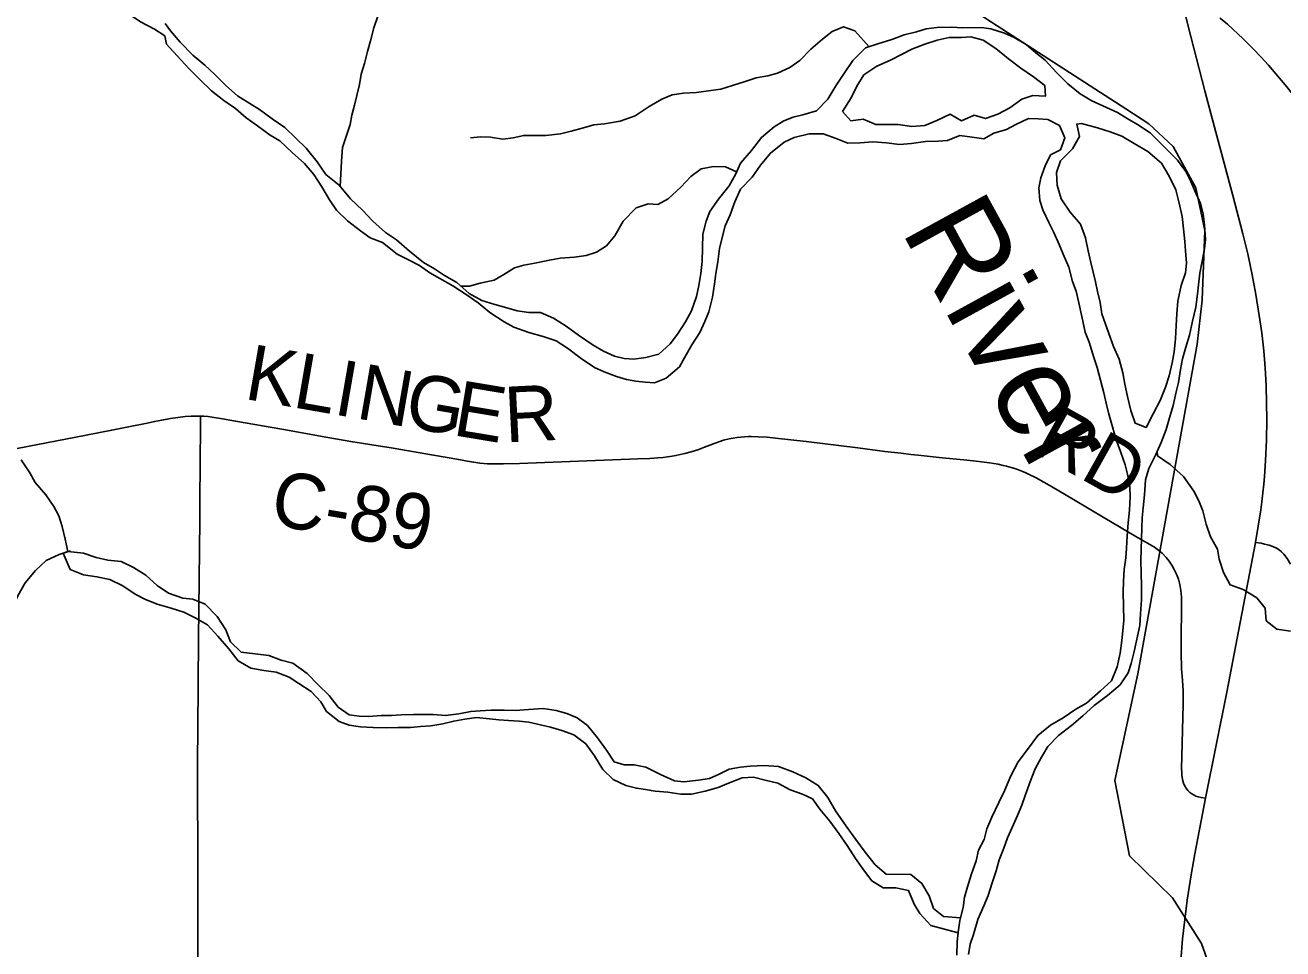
# Model space of a CAD drawing. Extents: x -87 to 2145, y -2128 to 440.
# Drawn here: x -2.08 to 31.85, y -1155.99 to -1131.09 of the extents above; entities that cross this region are included whole.
import ezdxf

# ---------------------------------------------------------------- set-up
doc = ezdxf.new("R2010")
doc.units = 0
for name, color, linetype in [('GM_X_County_Road', 7, 'Continuous'), ('GM_X_County_Road_Text', 7, 'Continuous'), ('GM_X_Major_River', 7, 'Continuous'), ('GM_X_Major_River_Text', 7, 'Continuous'), ('GM_X_Minor_River', 7, 'Continuous'), ('GM_X_Rail_Line', 7, 'Continuous'), ('GM_X_State_Route', 7, 'Continuous')]:
    doc.layers.add(name, color=color, linetype=linetype)

msp = doc.modelspace()

# ---------------------------------------------------------------- linework, layer by layer
at = {"layer": 'GM_X_County_Road'}
for points in [[(32.759, -1135.307), (32.725, -1134.93), (32.694, -1134.613), (32.664, -1134.375), (32.628, -1134.13), (32.58, -1133.887), (32.53, -1133.695), (32.483, -1133.554), (32.426, -1133.415), (32.365, -1133.297), (32.294, -1133.184), (32.178, -1133.024), (31.963, -1132.753), (31.761, -1132.516), (31.462, -1132.167), (31.256, -1131.938), (31.064, -1131.737), (30.781, -1131.454), (30.36, -1131.063), (30.17, -1130.903), (30.15, -1130.888)], [(2.647, -1141.629), (2.531, -1141.627), (2.397, -1141.627), (2.233, -1141.64), (2.035, -1141.662), (1.84, -1141.691), (1.604, -1141.734), (1.411, -1141.774), (1.211, -1141.815), (0.702, -1141.918), (0.255, -1142.003), (-0.758, -1142.204), (-1.978, -1142.441), (-3.266, -1142.688), (-3.798, -1142.789), (-4.538, -1142.936), (-6.354, -1143.299), (-7.205, -1143.476), (-7.75, -1143.592), (-8.248, -1143.699), (-9.314, -1143.898)], [(2.587, -1163.297), (2.59, -1163.119), (2.566, -1161.09), (2.572, -1160.335), (2.578, -1159.417), (2.578, -1158.317), (2.576, -1156.235), (2.572, -1153.824), (2.574, -1152.971), (2.571, -1152.102), (2.566, -1150.924), (2.574, -1150.072), (2.593, -1147.632), (2.629, -1144.434), (2.63, -1144.327), (2.626, -1144.289), (2.628, -1143.668), (2.638, -1143.143), (2.647, -1141.629)], [(2.647, -1141.629), (2.735, -1141.632), (2.851, -1141.641), (2.96, -1141.657), (3.244, -1141.703), (3.596, -1141.763), (4.846, -1141.981), (6.084, -1142.203), (6.756, -1142.324), (6.988, -1142.357), (7.267, -1142.4), (7.795, -1142.486), (8.938, -1142.682), (9.616, -1142.801), (9.842, -1142.84), (10.021, -1142.87), (10.184, -1142.893), (10.394, -1142.91), (10.53, -1142.915), (10.684, -1142.914), (10.826, -1142.915), (11.252, -1142.901), (14.446, -1142.783), (14.77, -1142.771), (14.985, -1142.757), (15.136, -1142.744), (15.248, -1142.73), (15.374, -1142.71), (15.476, -1142.693), (15.717, -1142.639), (15.892, -1142.592), (16.065, -1142.536), (16.25, -1142.467), (16.536, -1142.357), (16.761, -1142.278), (16.912, -1142.242), (17.02, -1142.224), (17.121, -1142.207), (17.232, -1142.193), (17.331, -1142.185), (17.433, -1142.18), (17.51, -1142.179), (17.7, -1142.184), (17.938, -1142.199), (18.16, -1142.22), (18.99, -1142.31), (20.386, -1142.486), (21.117, -1142.578), (21.377, -1142.609), (21.556, -1142.63), (21.816, -1142.66), (22.012, -1142.681), (22.665, -1142.749), (23.243, -1142.808), (23.582, -1142.844), (23.934, -1142.887), (24.176, -1142.927), (24.303, -1142.955), (24.398, -1142.975), (24.518, -1143.009), (24.621, -1143.041), (24.717, -1143.075), (24.814, -1143.111), (24.917, -1143.156), (24.994, -1143.191), (25.197, -1143.295), (25.611, -1143.528), (26.203, -1143.88), (27.048, -1144.382), (27.885, -1144.87), (28.387, -1145.163), (28.511, -1145.251), (28.596, -1145.324), (28.708, -1145.44), (28.789, -1145.541), (28.861, -1145.647), (28.925, -1145.76), (28.985, -1145.891), (29.034, -1146.028), (29.07, -1146.169), (29.098, -1146.328), (29.115, -1146.506), (29.122, -1146.717), (29.11, -1147.717), (29.11, -1147.996), (29.12, -1148.44), (29.142, -1148.747), (29.161, -1149.045), (29.166, -1149.215), (29.165, -1149.404), (29.122, -1151.141), (29.123, -1151.218), (29.128, -1151.308), (29.146, -1151.424), (29.173, -1151.522), (29.198, -1151.585), (29.24, -1151.659), (29.292, -1151.727), (29.341, -1151.775), (29.396, -1151.817), (29.456, -1151.851), (29.504, -1151.874), (29.565, -1151.895), (29.651, -1151.914), (29.768, -1151.934)], [(31.118, -1145.032), (31.267, -1145.056), (31.362, -1145.078), (31.481, -1145.108), (31.585, -1145.143), (31.686, -1145.191), (31.755, -1145.233), (31.818, -1145.284), (31.88, -1145.352), (31.972, -1145.471), (32.063, -1145.616)]]:
    msp.add_lwpolyline(points, dxfattribs=at)
at = {"layer": 'GM_X_Major_River'}
for points in [[(-2.328, -1129.062), (-2.006, -1129.194), (-1.655, -1129.336), (-1.284, -1129.488), (-0.923, -1129.63), (-0.622, -1129.782), (-0.291, -1130.015), (-0.01, -1130.197), (0.351, -1130.48), (0.672, -1130.753), (1.033, -1130.996), (1.404, -1131.198), (1.685, -1131.371)], [(29.706, -1136.175), (29.632, -1135.891), (29.478, -1135.555), (29.373, -1135.301), (29.238, -1135.036), (29.014, -1134.729), (28.689, -1134.399), (28.276, -1133.987), (27.928, -1133.768), (27.651, -1133.6), (27.392, -1133.443), (26.696, -1133.126), (26.388, -1132.938), (26.052, -1132.668), (25.757, -1132.369), (25.442, -1132.03), (25.185, -1131.833), (24.929, -1131.606), (24.601, -1131.417), (24.342, -1131.3), (23.973, -1131.181), (23.722, -1131.146), (23.219, -1131.155), (22.908, -1131.138), (22.516, -1131.149), (22.233, -1131.183), (21.97, -1131.268), (21.636, -1131.351), (21.302, -1131.475), (20.927, -1131.588), (20.593, -1131.701), (20.254, -1132.036), (20.005, -1132.394), (19.787, -1132.721), (19.578, -1133.08), (19.269, -1133.395), (18.905, -1133.508), (18.642, -1133.563), (18.389, -1133.668), (18.124, -1133.823), (17.786, -1134.118), (17.517, -1134.465), (17.218, -1134.811), (17.091, -1135.091), (16.913, -1135.419), (16.624, -1135.776), (16.395, -1136.113), (16.289, -1136.373), (16.201, -1136.724), (16.185, -1137.459), (16.148, -1137.781), (16.091, -1138.102), (16.034, -1138.403), (15.895, -1138.793), (15.738, -1139.082), (15.519, -1139.42), (15.323, -1139.677), (15.015, -1139.953), (14.661, -1140.046), (14.338, -1140.089), (14.077, -1140.073), (13.817, -1140.007), (13.518, -1139.879), (13.24, -1139.712), (12.844, -1139.441), (12.518, -1139.202), (12.17, -1138.983), (11.822, -1138.834), (11.51, -1138.838), (11.189, -1138.79), (10.85, -1138.692), (10.59, -1138.616), (10.24, -1138.507), (9.902, -1138.318), (9.567, -1138.029), (9.229, -1137.84), (8.962, -1137.653), (8.664, -1137.485), (8.288, -1137.184), (7.933, -1136.874), (7.636, -1136.676), (7.3, -1136.367), (7.015, -1136.078), (6.7, -1135.769), (6.386, -1135.399), (6.031, -1135.109), (5.797, -1134.772), (5.503, -1134.402), (5.217, -1134.134), (4.922, -1133.845), (4.585, -1133.616), (4.239, -1133.357), (3.981, -1133.2), (3.643, -1132.991), (3.328, -1132.712), (3.023, -1132.403), (2.766, -1132.165), (2.44, -1131.896), (2.096, -1131.546), (1.841, -1131.238), (1.696, -1131.038)], [(1.685, -1131.371), (1.733, -1131.598), (2.018, -1131.917), (2.342, -1132.267), (2.608, -1132.535), (2.942, -1132.854), (3.279, -1133.114), (3.596, -1133.332), (3.882, -1133.581), (4.189, -1133.799), (4.525, -1134.048), (4.793, -1134.205), (5.118, -1134.515), (5.454, -1134.814), (5.709, -1135.112), (5.923, -1135.449), (6.126, -1135.797), (6.321, -1136.073), (6.617, -1136.362), (6.963, -1136.631), (7.23, -1136.819), (7.559, -1136.947), (7.955, -1137.258), (8.263, -1137.416), (8.561, -1137.563), (8.839, -1137.761), (9.107, -1137.918), (9.454, -1138.117), (9.821, -1138.347), (10.138, -1138.576), (10.454, -1138.835), (10.841, -1139.085), (11.099, -1139.232), (11.508, -1139.372), (11.898, -1139.481), (12.248, -1139.6), (12.555, -1139.798), (12.921, -1140.078), (13.278, -1140.318), (13.537, -1140.434), (13.876, -1140.563), (14.145, -1140.639), (14.396, -1140.685), (14.647, -1140.711), (14.898, -1140.726), (15.212, -1140.602), (15.571, -1140.298), (15.717, -1140.039), (15.905, -1139.71), (16.123, -1139.372), (16.261, -1139.073), (16.367, -1138.813), (16.466, -1138.423), (16.514, -1138.061), (16.55, -1137.78), (16.607, -1137.468), (16.655, -1137.107), (16.711, -1136.846), (16.809, -1136.495), (16.936, -1136.196), (17.065, -1135.846), (17.223, -1135.507), (17.532, -1135.181), (17.76, -1134.863), (18.028, -1134.537), (18.396, -1134.243), (18.671, -1134.118), (19.075, -1134.016), (19.447, -1134.014), (19.796, -1134.142), (20.115, -1134.27), (20.447, -1134.258), (20.79, -1134.235), (21.161, -1134.263), (21.512, -1134.301), (21.834, -1134.278), (22.207, -1134.226), (22.55, -1134.213), (22.801, -1134.199), (23.136, -1134.065), (23.467, -1134.103), (23.788, -1134.15), (24.052, -1133.995), (24.396, -1133.901), (24.651, -1133.766), (24.986, -1133.602), (25.247, -1133.608), (25.508, -1133.634), (25.826, -1133.792), (25.97, -1134.128), (25.852, -1134.447), (25.588, -1134.583), (25.441, -1134.882), (25.323, -1135.202), (25.267, -1135.472), (25.3, -1135.816), (25.375, -1136.069), (25.539, -1136.406), (25.664, -1136.66), (25.817, -1136.996), (25.922, -1137.26)], [(25.428, -1132.715), (25.121, -1132.476), (24.784, -1132.247), (24.448, -1131.998), (24.112, -1131.718), (23.765, -1131.489), (23.435, -1131.401), (23.183, -1131.416), (22.852, -1131.419), (22.528, -1131.492), (22.194, -1131.596), (21.839, -1131.729), (21.585, -1131.864), (21.27, -1132.029), (20.894, -1132.192), (20.547, -1132.426), (20.36, -1132.734), (20.202, -1133.043), (19.973, -1133.411)], [(19.973, -1133.411), (20.202, -1133.043), (20.36, -1132.734), (20.547, -1132.426), (20.894, -1132.192), (21.27, -1132.029), (21.585, -1131.864), (21.839, -1131.729), (22.194, -1131.596), (22.528, -1131.492), (22.852, -1131.419), (23.183, -1131.416), (23.435, -1131.401), (23.765, -1131.489), (24.112, -1131.718), (24.448, -1131.998), (24.784, -1132.247), (25.121, -1132.476), (25.428, -1132.715), (25.452, -1132.998), (25.11, -1132.98), (24.806, -1133.084), (24.489, -1133.319), (24.164, -1133.483), (23.83, -1133.607), (23.52, -1133.509), (23.185, -1133.663), (22.877, -1133.485), (22.521, -1133.658), (22.197, -1133.792), (21.844, -1133.815), (21.473, -1133.766), (21.222, -1133.761), (20.87, -1133.763), (20.531, -1133.625), (20.199, -1133.668), (19.973, -1133.411)], [(19.973, -1133.411), (20.199, -1133.668), (20.531, -1133.625), (20.87, -1133.763), (21.222, -1133.761), (21.473, -1133.766), (21.844, -1133.815), (22.197, -1133.792), (22.521, -1133.658), (22.877, -1133.485), (23.185, -1133.663), (23.52, -1133.509), (23.83, -1133.607), (24.164, -1133.483), (24.489, -1133.319), (24.806, -1133.084), (25.11, -1132.98), (25.452, -1132.998), (25.428, -1132.715)], [(26.421, -1133.734), (26.29, -1133.752), (26.363, -1134.086), (26.175, -1134.424), (25.856, -1134.74), (25.749, -1135.06), (25.761, -1135.403), (25.874, -1135.768), (26.118, -1136.126), (26.392, -1136.455), (26.525, -1136.82), (26.598, -1137.175), (26.671, -1137.489), (26.736, -1137.742), (26.801, -1138.005), (26.855, -1138.269), (26.92, -1138.562), (26.973, -1138.866), (27.068, -1139.15), (27.191, -1139.495), (27.286, -1139.75), (27.439, -1140.096), (27.532, -1140.46), (27.586, -1140.764), (27.659, -1141.098), (27.751, -1141.473), (27.864, -1141.818), (28.164, -1141.936)], [(26.421, -1133.734), (26.851, -1133.855), (27.19, -1133.963), (27.509, -1134.081), (27.837, -1134.28), (28.214, -1134.489), (28.579, -1134.81), (28.783, -1135.157), (28.966, -1135.524), (29.059, -1135.889), (29.132, -1136.243), (29.175, -1136.577), (29.207, -1136.92), (29.222, -1137.172), (29.255, -1137.505), (29.229, -1137.767), (29.111, -1138.107), (29.022, -1138.528), (28.994, -1138.87), (28.977, -1139.182), (28.959, -1139.545), (28.922, -1139.896), (28.865, -1140.187), (28.787, -1140.538), (28.69, -1140.849), (28.541, -1141.208), (28.353, -1141.567), (28.164, -1141.936), (27.864, -1141.818), (27.751, -1141.473), (27.659, -1141.098), (27.586, -1140.764), (27.532, -1140.46), (27.439, -1140.096), (27.286, -1139.75), (27.191, -1139.495), (27.068, -1139.15), (26.973, -1138.866), (26.92, -1138.562), (26.855, -1138.269), (26.801, -1138.005), (26.736, -1137.742), (26.671, -1137.489), (26.598, -1137.175), (26.525, -1136.82), (26.392, -1136.455), (26.118, -1136.126), (25.874, -1135.768), (25.761, -1135.403), (25.749, -1135.06), (25.856, -1134.74), (26.175, -1134.424), (26.363, -1134.086), (26.29, -1133.752), (26.421, -1133.734)], [(28.164, -1141.936), (28.353, -1141.567), (28.541, -1141.208), (28.69, -1140.849), (28.787, -1140.538), (28.865, -1140.187), (28.922, -1139.896), (28.959, -1139.545), (28.977, -1139.182), (28.994, -1138.87), (29.022, -1138.528), (29.111, -1138.107), (29.229, -1137.767), (29.255, -1137.505), (29.222, -1137.172), (29.207, -1136.92), (29.175, -1136.577), (29.132, -1136.243), (29.059, -1135.889), (28.966, -1135.524), (28.783, -1135.157), (28.579, -1134.81), (28.214, -1134.489), (27.837, -1134.28), (27.509, -1134.081), (27.19, -1133.963), (26.851, -1133.855), (26.421, -1133.734)], [(23.371, -1156.141), (23.417, -1155.87), (23.503, -1155.61), (23.623, -1155.199), (23.782, -1154.83), (23.898, -1154.55), (24.006, -1154.21), (24.114, -1153.89), (24.201, -1153.589), (24.328, -1153.28), (24.425, -1153), (24.551, -1152.72), (24.689, -1152.401), (24.806, -1152.121), (24.902, -1151.861), (25.041, -1151.461), (25.169, -1151.141), (25.337, -1150.823), (25.514, -1150.534), (25.802, -1150.238), (26.149, -1149.974), (26.457, -1149.708), (26.764, -1149.433), (27.122, -1149.159), (27.46, -1148.874), (27.678, -1148.546), (27.764, -1148.296), (27.842, -1147.975), (27.998, -1147.273), (28.014, -1146.961), (28.043, -1146.579), (28.041, -1146.216), (28.028, -1145.863), (28.025, -1145.52), (28.044, -1144.644), (28.06, -1144.372), (28.086, -1144.101), (28.124, -1143.749), (28.143, -1143.346), (28.24, -1143.036), (28.429, -1142.667), (28.567, -1142.338), (28.705, -1141.988), (28.793, -1141.677), (28.89, -1141.337), (28.979, -1140.976), (29.034, -1140.725), (29.092, -1140.374), (29.149, -1140.083), (29.236, -1139.772), (29.334, -1139.442), (29.412, -1139.071), (29.501, -1138.69), (29.549, -1138.338), (29.574, -1138.087), (29.611, -1137.775), (29.678, -1137.454), (29.736, -1137.113), (29.762, -1136.862), (29.74, -1136.478), (29.706, -1136.175)], [(25.922, -1137.26), (26.076, -1137.607), (26.178, -1138.002), (26.273, -1138.256), (26.346, -1138.57), (26.429, -1138.945), (26.52, -1139.36), (26.625, -1139.634), (26.757, -1140.05), (26.841, -1140.314), (27.027, -1141.004), (27.082, -1141.277), (27.147, -1141.54), (27.259, -1141.916), (27.343, -1142.24), (27.476, -1142.586), (27.599, -1142.941), (27.664, -1143.194), (27.727, -1143.528), (27.731, -1143.801), (27.713, -1144.163), (27.675, -1144.505), (27.648, -1144.867), (27.63, -1145.189), (27.615, -1145.451), (27.568, -1145.762), (27.551, -1146.074), (27.544, -1146.376), (27.556, -1146.76), (27.558, -1147.133), (27.532, -1147.414), (27.506, -1147.676), (27.459, -1148.017), (27.38, -1148.388), (27.231, -1148.768), (26.934, -1149.034), (26.555, -1149.368), (26.269, -1149.533), (25.922, -1149.767), (25.586, -1149.961), (25.239, -1150.236), (24.959, -1150.613), (24.71, -1150.95), (24.511, -1151.329), (24.342, -1151.728), (24.194, -1152.047), (24.004, -1152.446), (23.867, -1152.756), (23.79, -1153.046), (23.643, -1153.335), (23.577, -1153.616), (23.448, -1153.966), (23.34, -1154.316), (23.264, -1154.597), (23.228, -1154.878), (23.159, -1155.153)], [(23.159, -1155.153), (23.14, -1155.229), (23.093, -1155.54), (23.09, -1155.563)], [(23.09, -1155.563), (23.067, -1155.792), (23.059, -1156.164)]]:
    msp.add_lwpolyline(points, dxfattribs=at)
at = {"layer": 'GM_X_Minor_River'}
msp.add_line((-0.934, -1145.282), (-1.056, -1145.322), dxfattribs=at)
for points in [[(7.43, -1130.847), (7.323, -1131.157), (7.235, -1131.508), (7.158, -1131.798), (7.071, -1132.119), (6.984, -1132.409), (6.938, -1132.69), (6.871, -1132.981), (6.805, -1133.242), (6.729, -1133.512), (6.683, -1133.763), (6.586, -1134.063), (6.479, -1134.383), (6.451, -1134.756), (6.415, -1135.433)], [(20.693, -1131.667), (20.301, -1131.241), (20.002, -1131.134), (19.688, -1131.258), (19.432, -1131.464), (19.115, -1131.729), (18.816, -1132.035), (18.551, -1132.231), (18.216, -1132.384), (17.953, -1132.449), (17.64, -1132.503), (17.316, -1132.617), (17.032, -1132.701), (16.688, -1132.814), (16.416, -1132.849), (16.033, -1132.901), (15.68, -1132.923), (15.378, -1132.967), (15.094, -1133.082), (14.758, -1133.276), (14.38, -1133.529), (13.975, -1133.672), (13.551, -1133.743), (13.259, -1133.777), (12.985, -1133.851), (12.652, -1133.945), (12.358, -1134.019), (11.965, -1134.061), (11.664, -1134.064), (11.372, -1134.058), (11.089, -1134.122), (10.807, -1134.156), (10.476, -1134.109), (10.205, -1134.093), (9.933, -1134.127)], [(2.293, -1131.837), (2.295, -1131.838)], [(9.678, -1138.128), (9.907, -1138.127), (10.19, -1138.043), (10.574, -1137.96), (10.829, -1137.805), (11.124, -1137.63), (11.377, -1137.555), (11.67, -1137.501), (12.064, -1137.419), (12.356, -1137.365), (12.739, -1137.343), (13.052, -1137.299), (13.335, -1137.205), (13.6, -1137.039), (13.827, -1136.762), (14.057, -1136.374), (14.407, -1136.009), (14.731, -1135.905), (14.992, -1135.921), (15.267, -1135.766), (15.605, -1135.451), (15.883, -1135.165), (16.159, -1134.959), (16.492, -1134.896), (16.814, -1134.903), (17.113, -1135.043)], [(28.461, -1142.592), (28.469, -1142.698), (28.816, -1142.928), (29.17, -1143.258), (29.454, -1143.647), (29.589, -1143.912), (29.693, -1144.186), (29.786, -1144.541), (29.899, -1144.886), (30.093, -1145.213), (30.138, -1145.486), (30.251, -1145.842), (30.434, -1146.178), (30.783, -1146.307), (31.151, -1146.527), (31.376, -1146.804), (31.399, -1147.147), (31.695, -1147.375), (32.056, -1147.423)], [(-0.934, -1145.282), (-0.952, -1145.197), (-1.001, -1144.945), (-1.081, -1144.602), (-1.17, -1144.319), (-1.31, -1144.067), (-1.521, -1143.754), (-1.811, -1143.42), (-1.961, -1143.158), (-2.191, -1142.804)], [(-3.623, -1148.608), (-3.29, -1148.347), (-2.978, -1148.066), (-2.767, -1147.764), (-2.595, -1147.462), (-2.504, -1147.119), (-2.412, -1146.756), (-2.281, -1146.474), (-2.079, -1146.122), (-1.807, -1145.79), (-1.515, -1145.518), (-1.163, -1145.358), (-0.861, -1145.258)], [(-1.056, -1145.322), (-0.867, -1145.761), (-0.508, -1145.91), (-0.147, -1145.958), (0.203, -1146.037), (0.552, -1146.206), (0.889, -1146.425), (1.147, -1146.561), (1.476, -1146.7), (1.856, -1146.809), (2.195, -1146.917), (2.524, -1147.075), (2.841, -1147.254), (3.116, -1147.562), (3.411, -1147.901), (3.665, -1148.229), (4.002, -1148.428), (4.353, -1148.486), (4.694, -1148.534), (5.043, -1148.663), (5.301, -1148.84), (5.638, -1149.049), (5.893, -1149.336), (6.048, -1149.592), (6.394, -1149.861), (6.664, -1149.958), (6.964, -1150.005), (7.306, -1150.023), (7.658, -1150.03), (7.98, -1150.027), (8.311, -1150.025), (8.583, -1150), (8.865, -1149.976), (9.188, -1149.923), (9.482, -1149.849), (9.784, -1149.795), (10.097, -1149.751), (10.448, -1149.789), (10.699, -1149.815), (10.96, -1149.831), (11.251, -1149.857), (11.512, -1149.883), (12.092, -1150.017), (12.402, -1150.104), (12.721, -1150.222), (13.048, -1150.461), (13.282, -1150.789), (13.505, -1151.157), (13.781, -1151.425), (14.129, -1151.584), (14.409, -1151.66), (14.66, -1151.696), (14.92, -1151.742), (15.261, -1151.77), (15.612, -1151.818), (15.894, -1151.824), (16.268, -1151.742), (16.612, -1151.638), (16.896, -1151.524), (17.261, -1151.38), (17.573, -1151.367), (17.883, -1151.445), (18.223, -1151.523), (18.561, -1151.701), (18.89, -1151.819), (19.159, -1151.946), (19.364, -1152.223), (19.628, -1152.551), (19.873, -1152.879), (20.097, -1153.207), (20.32, -1153.554), (20.564, -1153.902), (20.76, -1154.159), (21.067, -1154.347), (21.409, -1154.344), (21.749, -1154.422), (21.902, -1154.788), (22.058, -1155.044), (22.352, -1155.363), (23.091, -1155.56)], [(23.158, -1155.156), (22.7, -1155.118), (22.423, -1154.901), (22.309, -1154.566), (22.116, -1154.229), (21.819, -1153.99), (21.146, -1153.976), (20.85, -1153.727), (20.585, -1153.389), (20.332, -1153.041), (20.068, -1152.682), (19.785, -1152.273), (19.572, -1151.915), (19.317, -1151.587), (18.98, -1151.378), (18.632, -1151.219), (18.243, -1151.08), (17.861, -1151.051), (17.479, -1151.063), (17.217, -1151.097), (16.914, -1151.151), (16.639, -1151.286), (16.385, -1151.402), (16.083, -1151.445), (15.69, -1151.487), (15.439, -1151.461), (15.061, -1151.292), (14.663, -1151.091), (14.352, -1151.034), (14.081, -1151.028), (13.811, -1150.952), (13.607, -1150.635), (13.363, -1150.307), (13.089, -1149.968), (12.811, -1149.761), (12.532, -1149.644), (12.243, -1149.567), (11.892, -1149.509), (11.499, -1149.54), (11.147, -1149.563), (10.855, -1149.556), (10.493, -1149.559), (10.191, -1149.572), (9.939, -1149.597), (9.616, -1149.66), (9.263, -1149.703), (8.922, -1149.675), (8.671, -1149.67), (8.399, -1149.674), (8.067, -1149.687), (7.806, -1149.701), (7.534, -1149.705), (7.182, -1149.728), (6.93, -1149.722), (6.66, -1149.686), (6.363, -1149.478), (6.118, -1149.16), (5.823, -1148.871), (5.528, -1148.572), (5.142, -1148.292), (4.822, -1148.204), (4.492, -1148.086), (4.122, -1148.038), (3.741, -1147.989), (3.455, -1147.711), (3.331, -1147.395), (3.098, -1147.027), (2.773, -1146.698), (2.444, -1146.56), (2.173, -1146.533), (1.784, -1146.404), (1.477, -1146.196), (1.171, -1145.917), (0.844, -1145.708), (0.506, -1145.549), (0.144, -1145.511), (-0.166, -1145.444), (-0.505, -1145.326), (-0.934, -1145.282)], [(23.091, -1155.56), (23.093, -1155.54), (23.14, -1155.229), (23.158, -1155.156)]]:
    msp.add_lwpolyline(points, dxfattribs=at)
at = {"layer": 'GM_X_Rail_Line'}
msp.add_lwpolyline([(5.326, -1102.596), (19.8, -1116.33), (21.185, -1118.345), (22.123, -1120.762), (22.17, -1123.288), (21.862, -1125.801), (22.132, -1128.072), (22.249, -1129.389), (22.783, -1130.021), (23.483, -1130.664), (23.866, -1130.927), (27.614, -1133.343), (28.24, -1133.749), (28.898, -1134.355), (29.501, -1135.468), (29.747, -1136.623), (29.68, -1138.5), (29.537, -1139.685), (27.944, -1148.574), (27.316, -1151.454), (27.716, -1153.482), (28.878, -1154.621), (29.66, -1155.845), (31.643, -1161.449)], dxfattribs=at)
at = {"layer": 'GM_X_State_Route'}
msp.add_lwpolyline([(29.096, -1156.319), (29.142, -1155.719), (29.205, -1155.198), (29.275, -1154.677), (29.381, -1153.996), (29.48, -1153.43), (29.768, -1151.934), (30.339, -1149.068), (31.118, -1145.032), (31.258, -1144.152), (31.287, -1143.943), (31.315, -1143.697), (31.338, -1143.465), (31.357, -1143.257), (31.385, -1142.832), (31.408, -1142.276), (31.418, -1141.719), (31.416, -1141.277), (31.401, -1140.802), (31.374, -1140.328), (31.337, -1139.871), (31.283, -1139.382), (31.218, -1138.912), (31.125, -1138.346), (31.024, -1137.815), (30.904, -1137.254), (30.772, -1136.713), (30.503, -1135.682), (29.907, -1133.464), (29.747, -1132.861), (29.295, -1131.114), (29.193, -1130.671)], dxfattribs=at)

# ---------------------------------------------------------------- texts
at = {"layer": 'GM_X_County_Road_Text'}
for s, rotation, p in [('K', 350.1376, (3.797, -1141.157)), ('L', 350.1369, (5.098, -1141.383)), ('I', 350.1392, (6.203, -1141.575)), ('N', 350.134, (6.81, -1141.681)), ('G', 350.1394, (8.111, -1141.907)), ('E', 350.5606, (9.423, -1142.135)), ('R', 2.8001, (10.878, -1142.339)), ('RD', 330.8043, (25.074, -1142.578)), ('C-89', 350.0917, (4.485, -1144.54))]:
    msp.add_text(s, height=1.5, rotation=rotation, dxfattribs=at).set_placement(p)
at = {"layer": 'GM_X_Major_River_Text'}
msp.add_text('River', height=2.4989, rotation=298.739, dxfattribs=at).set_placement((21.533, -1136.607))

doc.saveas('drawing.dxf')
